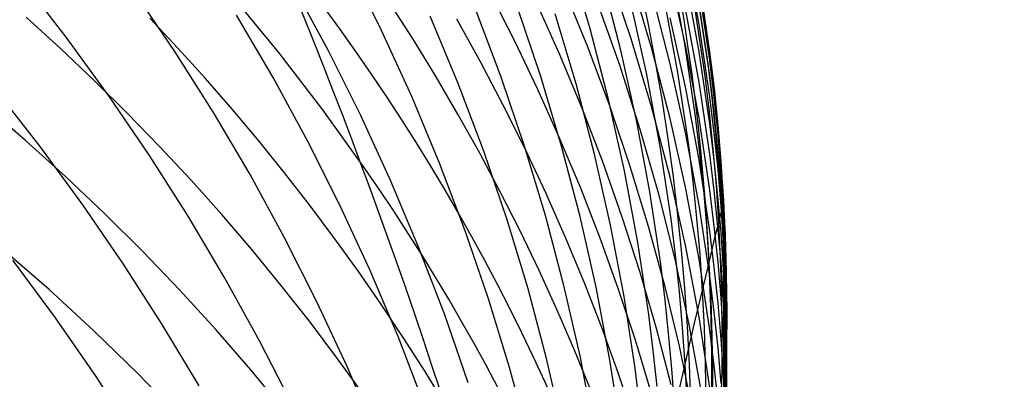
# Model space of a CAD drawing. Extents: x -383 to 1849, y -1185 to -529.
# Tile 400 of 656: x 260.63 to 267.14, y -927.49 to -925.11. Entities that reach past the tile are written whole.
import ezdxf

# ---------------------------------------------------------------- set-up
doc = ezdxf.new("R2010")
doc.units = 0
doc.layers.add('PREDEFINITO', color=7, linetype='CONTINUOUS')

msp = doc.modelspace()

# ---------------------------------------------------------------- linework, layer by layer
at = {"layer": 'PREDEFINITO'}
for p, q in [((265.1241741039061, -925.1382310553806, 583.211752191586), (265.0367104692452, -924.6613668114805, 583.2652742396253)), ((264.4027240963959, -925.1670566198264, 557.3644574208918), (264.2658284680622, -924.7027884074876, 557.293094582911)), ((263.0235160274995, -925.1778107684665, 547.6622001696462), (262.8104643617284, -924.747063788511, 547.5593300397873)), ((264.6749285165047, -925.2330218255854, 596.1187411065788), (264.5234415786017, -924.7814008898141, 596.233475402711)), ((265.0283943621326, -925.2651463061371, 566.7951726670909), (264.9403878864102, -924.7858658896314, 566.7657514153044)), ((260.9370236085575, -925.2218480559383, 539.6342442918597), (260.6431231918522, -924.8426922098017, 539.5226717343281)), ((264.6041872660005, -925.2982612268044, 559.2848977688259), (264.4833232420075, -924.828941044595, 559.2211072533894)), ((264.8109461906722, -925.2987717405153, 594.2231860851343), (264.6748949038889, -924.840874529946, 594.3302917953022)), ((265.0358777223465, -925.2845147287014, 588.6699000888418), (264.9316994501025, -924.8139280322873, 588.7502117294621)), ((265.1232922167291, -925.3178087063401, 584.9995068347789), (265.0354439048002, -924.8416787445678, 585.0613811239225)), ((265.1956229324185, -925.3182960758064, 577.8041854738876), (265.1248894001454, -924.8364561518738, 577.8246978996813)), ((265.196369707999, -925.3333972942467, 576.0138378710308), (265.1255777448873, -924.8510189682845, 576.0227312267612)), ((261.6560404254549, -925.3167080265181, 541.6940424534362), (261.3880658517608, -924.9200828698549, 541.5817237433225)), ((262.6709314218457, -925.3123774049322, 545.7119362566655), (262.4431223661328, -924.8897201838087, 545.6041806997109)), ((263.9037497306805, -925.2474477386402, 603.8234882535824), (263.7418038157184, -924.929226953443, 603.9303994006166)), ((264.3892423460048, -925.2918341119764, 599.913644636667), (264.2323558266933, -924.9048921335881, 600.0276755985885)), ((265.1826569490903, -925.3979218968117, 572.3728645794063), (265.1115000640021, -924.9153107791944, 572.3710254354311)), ((265.1924651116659, -925.3592756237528, 574.2177519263), (265.1212578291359, -924.8768203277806, 574.2244742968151)), ((265.1951119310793, -925.375613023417, 579.5619829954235), (265.1243098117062, -924.8946214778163, 579.5967655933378)), ((262.3425223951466, -925.3232707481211, 611.903298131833), (262.0379442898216, -924.9523011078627, 612.0595643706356)), ((263.2314739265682, -925.235782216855, 607.825537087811), (263.0742279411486, -924.9897459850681, 607.9186323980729)), ((264.1978726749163, -925.3276801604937, 601.8376472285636), (264.03880690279, -924.9728192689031, 601.9495473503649)), ((264.5987087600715, -925.4079425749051, 597.9670906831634), (264.4492928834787, -924.9874318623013, 598.0825396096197)), ((264.778093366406, -925.4681990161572, 561.1954210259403), (264.6730853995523, -924.9943383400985, 561.1396315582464)), ((264.9325864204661, -925.3978041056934, 592.3375804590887), (264.8126770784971, -924.934665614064, 592.4364202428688)), ((264.9833056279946, -925.4551683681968, 564.9423803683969), (264.8951515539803, -924.9765496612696, 564.9038977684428)), ((265.1632744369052, -925.4765784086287, 570.5199855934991), (265.0921151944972, -924.9941979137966, 570.5086504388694)), ((263.8143752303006, -925.4874238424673, 551.6507091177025), (263.6453564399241, -925.0364714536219, 551.5572504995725)), ((264.0762373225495, -925.4827634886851, 553.583146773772), (263.9230905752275, -925.0261092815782, 553.496384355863)), ((265.1232524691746, -925.5195793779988, 586.7957463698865), (265.0353692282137, -925.0446984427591, 586.8667763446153)), ((265.1937772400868, -925.4781084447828, 581.3340251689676), (265.1225736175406, -924.9978667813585, 581.3794054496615)), ((260.8993935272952, -925.2966704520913, 616.1584177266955), (260.6716979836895, -925.0892407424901, 616.2546008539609)), ((261.6759947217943, -925.2944453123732, 614.0197298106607), (261.4900231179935, -925.0958620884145, 614.1076527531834)), ((262.305301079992, -925.4888746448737, 543.7583235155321), (262.0639821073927, -925.0756105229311, 543.6464423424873)), ((263.5291230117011, -925.5272717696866, 549.7107408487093), (263.3448488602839, -925.0831288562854, 549.6111551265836)), ((263.6775618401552, -925.3849981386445, 605.7596382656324), (263.520384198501, -925.1014912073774, 605.8609607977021)), ((264.3096145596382, -925.5299805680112, 555.5122895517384), (264.1719146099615, -925.0673639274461, 555.4325029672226)), ((265.0355307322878, -925.5611951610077, 590.4582256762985), (264.931275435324, -925.0924904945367, 590.5484579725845)), ((263.2224017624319, -925.6143311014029, 547.7673655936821), (263.0235160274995, -925.1778107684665, 547.6622001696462)), ((264.5238964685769, -925.6350137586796, 557.4368830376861), (264.4027240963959, -925.1670566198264, 557.3644574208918)), ((265.1949983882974, -925.6174788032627, 583.157673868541), (265.1241741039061, -925.1382310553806, 583.211752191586)), ((261.218647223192, -925.6092030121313, 539.7496076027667), (260.9370236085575, -925.2218480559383, 539.6342442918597)), ((263.3835953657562, -925.4845231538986, 607.7312950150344), (263.2314739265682, -925.235782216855, 607.825537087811)), ((264.0575873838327, -925.5690034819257, 603.715281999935), (263.9037497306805, -925.2474477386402, 603.8234882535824)), ((264.8109717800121, -925.6886558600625, 596.0026937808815), (264.6749285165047, -925.2330218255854, 596.1187411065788)), ((261.1224079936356, -925.5084123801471, 616.0600584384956), (260.8993935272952, -925.2966704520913, 616.1584177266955)), ((261.9110998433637, -925.7207317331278, 541.8096906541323), (261.6560404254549, -925.3167080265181, 541.6940424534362)), ((261.8580612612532, -925.4961015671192, 613.9303208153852), (261.6759947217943, -925.2944453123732, 614.0197298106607)), ((262.8848905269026, -925.7412063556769, 545.8222735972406), (262.6709314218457, -925.3123774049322, 545.7119362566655)), ((264.5345213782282, -925.6825268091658, 599.7982771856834), (264.3892423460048, -925.2918341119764, 599.913644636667)), ((264.7090222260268, -925.7708305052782, 559.3495454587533), (264.6041872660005, -925.2982612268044, 559.2848977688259)), ((264.9312392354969, -925.7602593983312, 594.1149484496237), (264.8109461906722, -925.2987717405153, 594.2231860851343)), ((265.0997374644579, -925.7467979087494, 566.8248394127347), (265.0283943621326, -925.2651463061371, 566.7951726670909)), ((265.1236891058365, -925.7578410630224, 588.5888320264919), (265.0358777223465, -925.2845147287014, 588.6699000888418)), ((265.1944700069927, -925.796256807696, 584.9370429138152), (265.1232922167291, -925.3178087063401, 584.9995068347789)), ((265.2246581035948, -925.5599799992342, 577.7937876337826), (265.1956229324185, -925.3182960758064, 577.8041854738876)), ((262.6342029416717, -925.7029528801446, 611.7429943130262), (262.3425223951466, -925.3232707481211, 611.903298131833)), ((263.8281645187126, -925.6714671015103, 605.657110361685), (263.6775618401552, -925.3849981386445, 605.7596382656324)), ((264.347031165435, -925.6861034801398, 601.7244210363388), (264.1978726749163, -925.3276801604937, 601.8376472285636)), ((265.2217240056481, -925.6012475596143, 574.2142975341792), (265.1924651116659, -925.3592756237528, 574.2177519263)), ((265.2241799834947, -925.6168693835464, 579.5444277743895), (265.1951119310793, -925.375613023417, 579.5619829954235)), ((265.2254318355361, -925.5753359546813, 576.0092745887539), (265.196369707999, -925.3333972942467, 576.0138378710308)), ((264.734586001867, -925.8322338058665, 597.8503428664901), (264.5987087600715, -925.4079425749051, 597.9670906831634)), ((265.0364571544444, -925.8641540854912, 592.2377663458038), (264.9325864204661, -925.3978041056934, 592.3375804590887)), ((265.2118902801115, -925.6399720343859, 572.3737342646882), (265.1826569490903, -925.3979218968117, 572.3728645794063)), ((261.3406551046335, -925.7243483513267, 615.9595786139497), (261.1224079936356, -925.5084123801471, 616.0600584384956)), ((262.0361630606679, -925.7007484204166, 613.8394626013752), (261.8580612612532, -925.4961015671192, 613.9303208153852)), ((262.5330796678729, -925.9087220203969, 543.8730968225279), (262.305301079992, -925.4888746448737, 543.7583235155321)), ((263.5305191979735, -925.735864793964, 607.6359454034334), (263.3835953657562, -925.4845231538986, 607.7312950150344)), ((263.9682798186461, -925.9428822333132, 551.7458398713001), (263.8143752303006, -925.4874238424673, 551.6507091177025)), ((264.213977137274, -925.94354431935, 553.6713523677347), (264.0762373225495, -925.4827634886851, 553.583146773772)), ((264.8667472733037, -925.9448662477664, 561.2518801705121), (264.778093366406, -925.4681990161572, 561.1954210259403)), ((265.0547978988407, -925.93615044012, 564.9812326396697), (264.9833056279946, -925.4551683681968, 564.9423803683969)), ((265.1925067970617, -925.718515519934, 570.5256492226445), (265.1632744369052, -925.4765784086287, 570.5199855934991)), ((265.2230366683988, -925.7189830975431, 581.3111544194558), (265.1937772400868, -925.4781084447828, 581.3340251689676)), ((260.7634522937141, -925.9454984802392, 537.8078080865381), (260.4689841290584, -925.5685690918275, 537.6902184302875)), ((263.6985967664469, -925.9763337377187, 549.8122519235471), (263.5291230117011, -925.5272717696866, 549.7107408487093)), ((264.2031845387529, -925.8937042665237, 603.6058438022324), (264.0575873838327, -925.5690034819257, 603.715281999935)), ((264.4315809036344, -925.9962921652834, 555.5932934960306), (264.3096145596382, -925.5299805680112, 555.5122895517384)), ((265.1234253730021, -926.0326329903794, 590.367175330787), (265.0355307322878, -925.5611951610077, 590.4582256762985)), ((265.194462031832, -925.9967618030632, 586.7240815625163), (265.1232524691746, -925.5195793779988, 586.7957463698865)), ((265.2494222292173, -925.8020970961, 577.7832979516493), (265.2246581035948, -925.5599799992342, 577.7937876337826)), ((265.2502213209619, -925.8176976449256, 576.0046343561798), (265.2254318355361, -925.5753359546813, 576.0092745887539)), ((261.4876854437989, -926.0043186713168, 539.868630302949), (261.218647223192, -925.6092030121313, 539.7496076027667)), ((263.4068166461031, -926.056179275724, 547.8747246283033), (263.2224017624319, -925.6143311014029, 547.7673655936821)), ((264.629043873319, -926.1062053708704, 557.5103064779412), (264.5238964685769, -925.6350137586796, 557.4368830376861)), ((265.2240768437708, -925.857854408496, 583.1304409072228), (265.1949983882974, -925.6174788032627, 583.157673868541)), ((265.2368429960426, -925.8824417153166, 572.3745700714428), (265.2118902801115, -925.6399720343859, 572.3737342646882)), ((265.2467024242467, -925.8436389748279, 574.2107815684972), (265.2217240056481, -925.6012475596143, 574.2142975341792)), ((265.2489759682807, -925.8585568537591, 579.5267681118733), (265.2241799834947, -925.6168693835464, 579.5444277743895)), ((260.6673326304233, -925.9046193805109, 618.037049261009), (260.3962671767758, -925.6711368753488, 618.1507112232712)), ((262.2102404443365, -925.9083034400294, 613.7471920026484), (262.0361630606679, -925.7007484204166, 613.8394626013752)), ((262.9126594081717, -926.0908925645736, 611.578845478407), (262.6342029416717, -925.7029528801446, 611.7429943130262)), ((263.9720926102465, -925.9607552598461, 605.553427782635), (263.8281645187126, -925.6714671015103, 605.657110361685)), ((264.4861131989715, -926.0478448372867, 601.609944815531), (264.347031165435, -925.6861034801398, 601.7244210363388)), ((264.6679854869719, -926.0766687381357, 599.681660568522), (264.5345213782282, -925.6825268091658, 599.7982771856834)), ((264.9312674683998, -926.1478566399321, 595.885444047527), (264.8109717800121, -925.6886558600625, 596.0026937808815)), ((261.5540485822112, -925.9443601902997, 615.8570338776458), (261.3406551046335, -925.7243483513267, 615.9595786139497)), ((262.1529392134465, -926.1317173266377, 541.9285454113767), (261.9110998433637, -925.7207317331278, 541.8096906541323)), ((263.0846921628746, -926.1757627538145, 545.9350834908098), (262.8848905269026, -925.7412063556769, 545.8222735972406)), ((263.6721723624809, -925.9897031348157, 607.5395274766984), (263.5305191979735, -925.735864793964, 607.6359454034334)), ((264.7975266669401, -926.2461930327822, 559.4149927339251), (264.7090222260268, -925.7708305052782, 559.3495454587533)), ((265.0354697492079, -926.2248884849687, 594.0056809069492), (264.9312392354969, -925.7602593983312, 594.1149484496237)), ((265.1290655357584, -925.9883692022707, 566.8397564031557), (265.0997374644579, -925.7467979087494, 566.8248394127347)), ((265.1948301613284, -926.2334515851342, 588.5070818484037), (265.1236891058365, -925.7578410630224, 588.5888320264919)), ((265.2174569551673, -925.9608738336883, 570.5313082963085), (265.1925067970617, -925.718515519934, 570.5256492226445)), ((265.2480172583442, -925.9602843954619, 581.2881697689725), (265.2230366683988, -925.7189830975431, 581.3111544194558)), ((264.856673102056, -926.2599380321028, 597.7323948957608), (264.734586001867, -925.8322338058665, 597.8503428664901)), ((265.2237124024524, -926.0362074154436, 584.9056072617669), (265.1944700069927, -925.796256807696, 584.9370429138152)), ((265.2673623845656, -926.0863923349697, 574.2072044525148), (265.2467024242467, -925.8436389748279, 574.2107815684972)), ((265.2698778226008, -926.044590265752, 577.7727183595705), (265.2494222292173, -925.8020970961, 577.7832979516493)), ((265.2707006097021, -926.0604248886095, 575.9999177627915), (265.2502213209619, -925.8176976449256, 576.0046343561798)), ((260.9321613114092, -926.1440587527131, 617.9202396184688), (260.6673326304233, -925.9046193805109, 618.037049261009)), ((262.3802337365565, -926.1186841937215, 613.6535458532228), (262.2102404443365, -925.9083034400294, 613.7471920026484)), ((262.747013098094, -926.3347132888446, 543.990646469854), (262.5330796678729, -925.9087220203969, 543.8730968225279)), ((264.3404089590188, -926.2213601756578, 603.495236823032), (264.2031845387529, -925.8937042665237, 603.6058438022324)), ((265.1239877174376, -926.3332687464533, 592.137070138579), (265.0364571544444, -925.8641540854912, 592.2377663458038)), ((265.2488827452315, -926.0986553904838, 583.1030866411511), (265.2240768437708, -925.857854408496, 583.1304409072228)), ((265.2574771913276, -926.1252733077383, 572.3753715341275), (265.2368429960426, -925.8824417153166, 572.3745700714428)), ((265.2694623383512, -926.100618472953, 579.5090076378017), (265.2489759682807, -925.8585568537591, 579.5267681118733)), ((261.045675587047, -926.330542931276, 537.9293998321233), (260.7634522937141, -925.9454984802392, 537.8078080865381)), ((261.7625021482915, -926.1683297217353, 615.7524798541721), (261.5540485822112, -925.9443601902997, 615.8570338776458)), ((264.1067647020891, -926.4023953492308, 551.8425551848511), (263.9682798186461, -925.9428822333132, 551.7458398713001)), ((264.1092464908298, -926.2527197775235, 605.4486412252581), (263.9720926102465, -925.9607552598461, 605.553427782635)), ((264.3360065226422, -926.4080038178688, 553.7609222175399), (264.213977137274, -925.94354431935, 553.6713523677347)), ((264.9387426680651, -926.4238833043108, 561.3089592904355), (264.8667472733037, -925.9448662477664, 561.2518801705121)), ((265.0842011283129, -926.1773841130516, 565.0007865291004), (265.0547978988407, -925.93615044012, 564.9812326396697)), ((265.2380868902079, -926.2035958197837, 570.5369613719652), (265.2174569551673, -925.9608738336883, 570.5313082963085)), ((265.2686810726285, -926.2019554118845, 581.2650760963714), (265.2480172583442, -925.9602843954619, 581.2881697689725)), ((261.7438296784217, -926.4067566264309, 539.991181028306), (261.4876854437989, -926.0043186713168, 539.868630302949)), ((263.8084817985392, -926.2459341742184, 607.4420804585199), (263.6721723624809, -925.9897031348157, 607.5395274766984)), ((263.8529641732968, -926.4298650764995, 549.9155933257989), (263.6985967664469, -925.9763337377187, 549.8122519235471)), ((264.5375081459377, -926.4658478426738, 555.6754431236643), (264.4315809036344, -925.9962921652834, 555.5932934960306)), ((265.1946554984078, -926.5063516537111, 590.2753904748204), (265.1234253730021, -926.0326329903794, 590.367175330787)), ((265.1541141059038, -926.2303608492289, 566.854724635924), (265.1290655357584, -925.9883692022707, 566.8397564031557)), ((265.2237190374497, -926.2360735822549, 586.688031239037), (265.194462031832, -925.9967618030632, 586.7240815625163)), ((265.2486731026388, -926.2765662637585, 584.8740451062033), (265.2237124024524, -926.0362074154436, 584.9056072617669)), ((263.5764557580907, -926.5029097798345, 547.984175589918), (263.4068166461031, -926.056179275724, 547.8747246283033)), ((264.614949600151, -926.4126598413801, 601.4942946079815), (264.4861131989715, -926.0478448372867, 601.609944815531)), ((264.7894272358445, -926.4739584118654, 599.5638821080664), (264.6679854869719, -926.0766687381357, 599.681660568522)), ((265.2693785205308, -926.339824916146, 583.0756169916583), (265.2488827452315, -926.0986553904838, 583.1030866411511)), ((265.2836659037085, -926.329450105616, 574.2035666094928), (265.2673623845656, -926.0863923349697, 574.2072044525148)), ((265.2856015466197, -926.3429972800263, 579.4911499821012), (265.2694623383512, -926.100618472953, 579.5090076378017)), ((265.2859873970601, -926.2874024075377, 577.7620507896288), (265.2698778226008, -926.044590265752, 577.7727183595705)), ((265.2868321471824, -926.3034602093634, 575.9951253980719), (265.2707006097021, -926.0604248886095, 575.9999177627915)), ((261.190617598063, -926.3892700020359, 617.800373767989), (260.9321613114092, -926.1440587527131, 617.9202396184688)), ((261.9659295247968, -926.396138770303, 615.6459721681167), (261.7625021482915, -926.1683297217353, 615.7524798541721)), ((262.3812536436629, -926.5492281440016, 542.050483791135), (262.1529392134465, -926.1317173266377, 541.9285454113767)), ((262.546083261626, -926.3318082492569, 613.5585609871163), (262.3802337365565, -926.1186841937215, 613.6535458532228)), ((264.7178645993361, -926.5801770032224, 557.5846627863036), (264.629043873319, -926.1062053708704, 557.5103064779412)), ((265.0355116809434, -926.6101778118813, 595.7671025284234), (264.9312674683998, -926.1478566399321, 595.885444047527)), ((265.2737549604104, -926.3684091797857, 572.3761381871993), (265.2574771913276, -926.1252733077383, 572.3753715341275)), ((263.2700288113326, -926.6156023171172, 546.0502567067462), (263.0846921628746, -926.1757627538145, 545.9350834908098)), ((264.4691284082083, -926.5517812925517, 603.3835242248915), (264.3404089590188, -926.2213601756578, 603.495236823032)), ((265.1233334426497, -926.6922099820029, 593.8954854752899), (265.0354697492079, -926.2248884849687, 594.0056809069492)), ((265.1093252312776, -926.4190362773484, 565.0204197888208), (265.0842011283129, -926.1773841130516, 565.0007865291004)), ((265.1748452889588, -926.4727153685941, 566.8697407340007), (265.1541141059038, -926.2303608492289, 566.854724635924)), ((265.2240544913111, -926.4719710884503, 588.4659741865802), (265.1948301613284, -926.2334515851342, 588.5070818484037)), ((265.254358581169, -926.4466239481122, 570.5426070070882), (265.2380868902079, -926.2035958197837, 570.5369613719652)), ((265.284990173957, -926.4439392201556, 581.2418782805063), (265.2686810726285, -926.2019554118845, 581.2650760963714)), ((263.9393744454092, -926.504453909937, 607.343643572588), (263.8084817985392, -926.2459341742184, 607.4420804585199)), ((264.2395265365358, -926.5472178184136, 605.3428013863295), (264.1092464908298, -926.2527197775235, 605.4486412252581)), ((264.8693991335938, -926.7238929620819, 559.4811820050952), (264.7975266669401, -926.2461930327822, 559.4149927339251)), ((264.9647185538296, -926.6906877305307, 597.6133455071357), (264.856673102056, -926.2599380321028, 597.7323948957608)), ((265.2486934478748, -926.4757897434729, 586.6518463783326), (265.2237190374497, -926.2360735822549, 586.688031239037)), ((265.2693140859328, -926.5172762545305, 584.8423634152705), (265.2486731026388, -926.2765662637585, 584.8740451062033)), ((265.2859873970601, -926.2874024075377, 577.7620507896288), (265.2857443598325, -926.306689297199, 578.628990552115)), ((265.2868321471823, -926.3034602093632, 575.9951253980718), (265.2859873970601, -926.2874024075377, 577.7620507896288)), ((265.2977248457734, -926.5304756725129, 577.751297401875), (265.2859873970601, -926.2874024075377, 577.7620507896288)), ((261.3153438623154, -926.7232675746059, 538.0548556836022), (261.045675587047, -926.330542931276, 537.9293998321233)), ((262.7077293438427, -926.5475931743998, 613.4622742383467), (262.546083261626, -926.3318082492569, 613.5585609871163)), ((262.9467965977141, -926.7664090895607, 544.1108566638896), (262.747013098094, -926.3347132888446, 543.990646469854)), ((265.1948765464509, -926.8047012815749, 592.0355840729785), (265.1239877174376, -926.3332687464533, 592.137070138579)), ((265.2855265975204, -926.5813061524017, 583.0480378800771), (265.2693785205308, -926.339824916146, 583.0756169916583)), ((265.2737549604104, -926.3684091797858, 572.3761381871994), (265.2868321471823, -926.3034602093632, 575.9951253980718)), ((265.2955864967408, -926.5727541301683, 574.1998686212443), (265.2836659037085, -926.329450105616, 574.2035666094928)), ((265.2857443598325, -926.306689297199, 578.628990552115), (265.284990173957, -926.4439392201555, 581.2418782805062)), ((265.2973674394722, -926.585635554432, 579.4731990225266), (265.2856015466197, -926.3429972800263, 579.4911499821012)), ((265.2985897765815, -926.5467454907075, 575.9902580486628), (265.2868321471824, -926.3034602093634, 575.9951253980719)), ((261.4425658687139, -926.6400681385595, 617.6775431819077), (261.190617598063, -926.3892700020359, 617.800373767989)), ((261.9867713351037, -926.8160784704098, 540.1171284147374), (261.7438296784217, -926.4067566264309, 539.991181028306)), ((262.1642444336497, -926.6276691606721, 615.5375664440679), (261.9659295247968, -926.396138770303, 615.6459721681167)), ((263.9919192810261, -926.8874161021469, 550.0206700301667), (263.8529641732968, -926.4298650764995, 549.9155933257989)), ((264.229524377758, -926.8655119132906, 551.9407674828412), (264.1067647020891, -926.4023953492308, 551.8425551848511)), ((264.4420219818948, -926.8756940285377, 553.8517774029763), (264.3360065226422, -926.4080038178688, 553.7609222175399)), ((264.7333711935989, -926.7803041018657, 601.3775464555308), (264.614949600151, -926.4126598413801, 601.4942946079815)), ((264.9683982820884, -926.6641302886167, 561.337715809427), (264.9387426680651, -926.4238833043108, 561.3089592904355)), ((265.1301323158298, -926.661049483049, 565.0401280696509), (265.1093252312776, -926.4190362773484, 565.0204197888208)), ((265.254358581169, -926.4466239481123, 570.5426070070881), (265.2737549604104, -926.3684091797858, 572.3761381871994)), ((265.2856498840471, -926.6117910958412, 572.3768696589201), (265.2737549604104, -926.3684091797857, 572.3761381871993)), ((264.627090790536, -926.9381967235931, 555.7586667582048), (264.5375081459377, -926.4658478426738, 555.6754431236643)), ((264.898639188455, -926.8740943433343, 599.4450291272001), (264.7894272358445, -926.4739584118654, 599.5638821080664)), ((265.1912211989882, -926.7153752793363, 566.8848013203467), (265.1748452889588, -926.4727153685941, 566.8697407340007)), ((265.2489974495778, -926.7108908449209, 588.424723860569), (265.2240544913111, -926.4719710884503, 588.4659741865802)), ((265.2266753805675, -926.5510176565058, 568.7113446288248), (265.254358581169, -926.4466239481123, 570.5426070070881)), ((265.2693472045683, -926.715853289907, 586.6155350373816), (265.2486934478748, -926.4757897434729, 586.6518463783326)), ((265.2662455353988, -926.6899000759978, 570.5482437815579), (265.254358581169, -926.4466239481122, 570.5426070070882)), ((265.284990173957, -926.4439392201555, 581.2418782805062), (265.2855265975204, -926.5813061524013, 583.0480378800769)), ((265.2969181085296, -926.6861781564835, 581.2185814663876), (265.284990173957, -926.4439392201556, 581.2418782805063)), ((262.5957382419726, -926.9728275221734, 542.1753828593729), (262.3812536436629, -926.5492281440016, 542.050483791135)), ((262.8651123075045, -926.765956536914, 613.3647224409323), (262.7077293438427, -926.5475931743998, 613.4622742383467)), ((263.7310141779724, -926.9540771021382, 548.0956167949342), (263.5764557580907, -926.5029097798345, 547.984175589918)), ((264.0647772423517, -926.7651583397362, 607.2442560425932), (263.9393744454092, -926.504453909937, 607.343643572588)), ((264.3628331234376, -926.8441065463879, 605.2359589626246), (264.2395265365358, -926.5472178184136, 605.3428013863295)), ((264.5892106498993, -926.8847777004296, 603.2707691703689), (264.4691284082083, -926.5517812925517, 603.3835242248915)), ((265.1912211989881, -926.7153752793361, 566.8848013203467), (265.2266753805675, -926.5510176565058, 568.7113446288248)), ((265.2239264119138, -926.743924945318, 590.2292487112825), (265.1946554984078, -926.5063516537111, 590.2753904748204)), ((265.2855973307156, -926.7582802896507, 584.8105691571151), (265.2693140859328, -926.5172762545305, 584.8423634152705)), ((265.3051095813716, -926.7737492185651, 577.7404612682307), (265.2977248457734, -926.5304756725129, 577.751297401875)), ((265.3059929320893, -926.7902200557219, 575.9853172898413), (265.2985897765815, -926.5467454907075, 575.9902580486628)), ((263.4405929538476, -927.0602807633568, 546.1676840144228), (263.2700288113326, -926.6156023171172, 546.0502567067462)), ((264.790056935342, -927.056474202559, 557.6598870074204), (264.7178645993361, -926.5801770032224, 557.5846627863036)), ((265.1234005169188, -927.0751730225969, 595.6477798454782), (265.0355116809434, -926.6101778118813, 595.7671025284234)), ((265.2855265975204, -926.5813061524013, 583.0480378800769), (265.2856422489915, -926.9562072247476, 586.5791052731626)), ((265.2973008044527, -926.8230415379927, 583.0203555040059), (265.2855265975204, -926.5813061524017, 583.0480378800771)), ((265.2931814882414, -926.855358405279, 572.377565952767), (265.2856498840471, -926.6117910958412, 572.3768696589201)), ((265.3031436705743, -926.8162437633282, 574.1961117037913), (265.2955864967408, -926.5727541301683, 574.1998686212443)), ((265.3047794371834, -926.8284725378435, 579.4551596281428), (265.2973674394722, -926.585635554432, 579.4731990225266)), ((260.8232473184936, -926.8927207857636, 619.7323500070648), (260.5177289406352, -926.6261238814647, 619.8688277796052)), ((261.6878705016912, -926.8962681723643, 617.5518393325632), (261.4425658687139, -926.6400681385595, 617.6775431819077)), ((262.3573605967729, -926.8628027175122, 615.4273183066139), (262.1642444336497, -926.6276691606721, 615.5375664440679)), ((265.0584708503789, -927.1241153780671, 597.4932934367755), (264.9647185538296, -926.6906877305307, 597.6133455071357)), ((264.9937750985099, -926.9047934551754, 561.366608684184), (264.9683982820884, -926.6641302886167, 561.337715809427)), ((265.1465844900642, -926.9033662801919, 565.0599070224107), (265.1301323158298, -926.661049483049, 565.0401280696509)), ((265.273767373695, -926.9333636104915, 570.5538703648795), (265.2662455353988, -926.6899000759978, 570.5482437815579)), ((265.3044843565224, -926.9286116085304, 581.1951918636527), (265.2969181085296, -926.6861781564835, 581.2185814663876)), ((260.8653750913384, -927.0787966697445, 536.1204115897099), (260.5826146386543, -926.6966880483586, 535.9928736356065)), ((261.5721469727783, -927.1232375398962, 538.1840376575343), (261.3153438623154, -926.7232675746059, 538.0548556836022)), ((264.89900417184, -926.9634770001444, 559.5145368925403), (264.8693991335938, -926.7238929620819, 559.4811820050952)), ((265.0929871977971, -927.1151674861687, 563.2379816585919), (265.1912211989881, -926.7153752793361, 566.8848013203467)), ((265.1945260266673, -927.1617748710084, 593.7844641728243), (265.1233334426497, -926.6922099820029, 593.8954854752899)), ((265.2032154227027, -926.9582824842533, 566.8999029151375), (265.1912211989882, -926.7153752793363, 566.8848013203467)), ((265.2489172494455, -926.9818988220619, 590.1829546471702), (265.2239264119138, -926.743924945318, 590.2292487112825)), ((265.2696211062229, -926.950153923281, 588.3833401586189), (265.2489974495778, -926.7108908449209, 588.424723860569)), ((265.2856422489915, -926.9562072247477, 586.5791052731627), (265.2693472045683, -926.715853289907, 586.6155350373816)), ((262.2162018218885, -927.2318457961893, 540.2463410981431), (261.9867713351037, -926.8160784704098, 540.1171284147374)), ((263.0181724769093, -926.9868159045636, 613.2659424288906), (262.8651123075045, -926.765956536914, 613.3647224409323)), ((263.1321253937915, -927.2033700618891, 544.233611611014), (262.9467965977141, -926.7664090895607, 544.1108566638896)), ((264.1846171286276, -927.0279434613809, 607.143957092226), (264.0647772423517, -926.7651583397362, 607.2442560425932)), ((264.8412088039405, -927.1505332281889, 601.2597764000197), (264.7333711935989, -926.7803041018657, 601.3775464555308)), ((265.2239860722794, -927.0411471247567, 591.9845736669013), (265.1948765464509, -926.8047012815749, 592.0355840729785)), ((265.297496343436, -926.999520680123, 584.7786695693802), (265.2855973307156, -926.7582802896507, 584.8105691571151)), ((265.3063684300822, -927.0598577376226, 574.1922972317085), (265.3031436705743, -926.8162437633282, 574.1961117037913)), ((265.3081723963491, -927.0171614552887, 577.7295456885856), (265.3051095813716, -926.7737492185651, 577.7404612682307)), ((265.3090724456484, -927.0338225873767, 575.9803048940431), (265.3059929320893, -926.7902200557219, 575.9853172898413)), ((262.5451917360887, -927.1014212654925, 615.3152833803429), (262.3573605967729, -926.8628027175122, 615.4273183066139)), ((264.3362533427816, -927.3317806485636, 552.0403891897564), (264.229524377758, -926.8655119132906, 551.9407674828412)), ((264.4790666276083, -927.1432431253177, 605.1281646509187), (264.3628331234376, -926.8441065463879, 605.2359589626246)), ((264.5317200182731, -927.3461669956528, 553.9438390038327), (264.4420219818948, -926.8756940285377, 553.8517774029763)), ((264.7005234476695, -927.2201594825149, 603.1570348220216), (264.5892106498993, -926.8847777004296, 603.2707691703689)), ((264.9954139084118, -927.2767750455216, 599.3251889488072), (264.898639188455, -926.8740943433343, 599.4450291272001)), ((265.2963807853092, -927.099049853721, 572.3782271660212), (265.2931814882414, -926.855358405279, 572.377565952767)), ((265.3047205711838, -927.0649705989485, 582.9925771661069), (265.2973008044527, -926.8230415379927, 583.0203555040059)), ((265.3078683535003, -927.0714467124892, 579.4370369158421), (265.3047794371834, -926.8284725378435, 579.4551596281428)), ((261.1205392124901, -927.1668370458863, 619.5917018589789), (260.8232473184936, -926.8927207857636, 619.7323500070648)), ((261.9263958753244, -927.1576851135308, 617.4233536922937), (261.6878705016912, -926.8962681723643, 617.5518393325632)), ((264.1151561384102, -927.3485371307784, 550.1273870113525), (263.9919192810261, -926.8874161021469, 550.0206700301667)), ((264.7000233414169, -927.4128879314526, 555.8428927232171), (264.627090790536, -926.9381967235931, 555.7586667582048)), ((265.0148350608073, -927.1458157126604, 561.3956317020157), (264.9937750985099, -926.9047934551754, 561.366608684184)), ((265.1586553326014, -927.1459286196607, 565.0797521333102), (265.1465844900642, -926.9033662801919, 565.0599070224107)), ((265.2858875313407, -927.1897033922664, 588.3418323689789), (265.2696211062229, -926.950153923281, 588.3833401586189)), ((265.2769552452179, -927.1769533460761, 570.5594854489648), (265.273767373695, -926.9333636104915, 570.5538703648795)), ((265.3077198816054, -927.1711782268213, 581.1717159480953), (265.3044843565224, -926.9286116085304, 581.1951918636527)), ((262.7960881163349, -927.4020787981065, 542.3031196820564), (262.5957382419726, -926.9728275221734, 542.1753828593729)), ((263.1668501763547, -927.2100888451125, 613.1659710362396), (263.0181724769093, -926.9868159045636, 613.2659424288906)), ((263.8701869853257, -927.4092357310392, 548.2089465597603), (263.7310141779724, -926.9540771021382, 548.0956167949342)), ((264.9243381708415, -927.2034744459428, 559.5480556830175), (264.89900417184, -926.9634770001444, 559.5145368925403)), ((265.2108474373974, -927.2013764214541, 566.915041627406), (265.2032154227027, -926.9582824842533, 566.8999029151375)), ((265.2695900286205, -927.2202167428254, 590.1365187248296), (265.2489172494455, -926.9818988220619, 590.1829546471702)), ((265.2856422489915, -926.9562072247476, 586.5791052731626), (265.2858875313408, -927.1897033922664, 588.3418323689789)), ((265.2975520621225, -927.1967939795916, 586.5425654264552), (265.2856422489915, -926.9562072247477, 586.5791052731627)), ((265.3050307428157, -927.2409373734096, 584.7466729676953), (265.297496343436, -926.999520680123, 584.7786695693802)), ((261.1356012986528, -927.4685168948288, 536.2520259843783), (260.8653750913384, -927.0787966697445, 536.1204115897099)), ((263.5960770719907, -927.5093538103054, 546.2872561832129), (263.4405929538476, -927.0602807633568, 546.1676840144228)), ((264.2988210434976, -927.2927052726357, 607.0427859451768), (264.1846171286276, -927.0279434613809, 607.143957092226)), ((264.8198231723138, -927.2953528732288, 557.6978042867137), (264.790056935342, -927.056474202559, 557.6598870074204)), ((265.1946300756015, -927.5423959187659, 595.5275866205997), (265.1234005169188, -927.0751730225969, 595.6477798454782)), ((265.2488220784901, -927.2780048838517, 591.933400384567), (265.2239860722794, -927.0411471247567, 591.9845736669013)), ((265.3078167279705, -927.3070321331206, 582.9647104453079), (265.3047205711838, -927.0649705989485, 582.9925771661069)), ((265.3052917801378, -927.3035347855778, 574.1884265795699), (265.3063684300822, -927.0598577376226, 574.1922972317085)), ((265.30666500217, -927.3144965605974, 579.4188360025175), (265.3078683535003, -927.0714467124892, 579.4370369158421)), ((265.3069440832, -927.2606507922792, 577.7185539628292), (265.3081723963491, -927.0171614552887, 577.7295456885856)), ((265.3078591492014, -927.2774917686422, 575.9752226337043), (265.3090724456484, -927.0338225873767, 575.9803048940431)), ((261.8157747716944, -927.5300179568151, 538.3168077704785), (261.5721469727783, -927.1232375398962, 538.1840376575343)), ((262.7276515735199, -927.3434066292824, 615.201517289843), (262.5451917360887, -927.1014212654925, 615.3152833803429)), ((264.5881274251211, -927.4444847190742, 605.0194691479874), (264.4790666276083, -927.1432431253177, 605.1281646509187)), ((265.0315401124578, -927.3871399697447, 561.4247786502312), (265.0148350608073, -927.1458157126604, 561.3956317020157)), ((265.0315401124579, -927.3871399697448, 561.4247786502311), (265.0929871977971, -927.1151674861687, 563.2379816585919)), ((265.1376784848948, -927.5598534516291, 597.3723374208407), (265.0584708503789, -927.1241153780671, 597.4932934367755)), ((265.1663643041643, -927.3886760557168, 565.0996582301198), (265.1586553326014, -927.1459286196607, 565.0797521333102)), ((265.2952787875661, -927.3428041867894, 572.3788533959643), (265.2963807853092, -927.099049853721, 572.3782271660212)), ((261.4094042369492, -927.4482034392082, 619.4470231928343), (261.1205392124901, -927.1668370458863, 619.5917018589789)), ((262.1580063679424, -927.424133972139, 617.2921777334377), (261.9263958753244, -927.1576851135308, 617.4233536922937)), ((263.3026947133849, -927.6451568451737, 544.3587955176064), (263.1321253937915, -927.2033700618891, 544.233611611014)), ((263.3110857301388, -927.4356929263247, 613.0648450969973), (263.1668501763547, -927.2100888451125, 613.1659710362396)), ((264.9382932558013, -927.5231028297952, 601.1410604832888), (264.8412088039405, -927.1505332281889, 601.2597764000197)), ((264.9453634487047, -927.4438283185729, 559.5817311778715), (264.9243381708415, -927.2034744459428, 559.5480556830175)), ((265.223775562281, -927.3972582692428, 593.72867570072), (265.1945260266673, -927.1617748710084, 593.7844641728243)), ((265.2141481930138, -927.4445959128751, 566.9302134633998), (265.2108474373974, -927.2013764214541, 566.915041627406)), ((265.2758402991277, -927.4206080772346, 570.5650877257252), (265.2769552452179, -927.1769533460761, 570.5594854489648)), ((265.2858875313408, -927.1897033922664, 588.3418323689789), (265.2859067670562, -927.4588221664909, 590.089951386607)), ((265.2977703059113, -927.429481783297, 588.3002100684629), (265.2858875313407, -927.1897033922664, 588.3418323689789)), ((265.3050962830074, -927.4375536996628, 586.5059249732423), (265.2975520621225, -927.1967939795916, 586.5425654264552)), ((265.306655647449, -927.4138166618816, 581.1481601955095), (265.3077198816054, -927.1711782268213, 581.1717159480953)), ((262.4318125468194, -927.6536201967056, 540.3786877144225), (262.2162018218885, -927.2318457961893, 540.2463410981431)), ((264.8029345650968, -927.5577367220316, 603.0423843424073), (264.7005234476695, -927.2201594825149, 603.1570348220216)), ((265.0795439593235, -927.681699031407, 599.2044488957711), (264.9954139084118, -927.2767750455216, 599.3251889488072)), ((265.2859067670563, -927.4588221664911, 590.089951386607), (265.2695900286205, -927.2202167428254, 590.1365187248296)), ((265.2917372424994, -927.7476144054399, 577.6963552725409), (265.3069440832, -927.2606507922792, 577.7185539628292)), ((265.3082316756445, -927.4824697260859, 584.714587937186), (265.3050307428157, -927.2409373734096, 584.7466729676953)), ((264.4073159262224, -927.5593397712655, 606.9407818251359), (264.2988210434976, -927.2927052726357, 607.0427859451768)), ((264.426646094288, -927.8007502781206, 552.1413327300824), (264.3362533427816, -927.3317806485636, 552.0403891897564)), ((264.8453191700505, -927.5346425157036, 557.7359141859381), (264.8198231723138, -927.2953528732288, 557.6978042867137)), ((265.2693468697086, -927.5152187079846, 591.882075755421), (265.2488220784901, -927.2780048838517, 591.933400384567)), ((265.290358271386, -927.7908330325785, 574.1805222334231), (265.3052917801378, -927.3035347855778, 574.1884265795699)), ((265.2915047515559, -927.8005772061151, 579.3822200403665), (265.30666500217, -927.3144965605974, 579.4188360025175)), ((265.2926774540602, -927.7647848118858, 575.9648556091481), (265.3078591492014, -927.2774917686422, 575.9752226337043)), ((265.3066201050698, -927.5491649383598, 582.9367629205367), (265.3078167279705, -927.3070321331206, 582.9647104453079)), ((262.9046538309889, -927.5886406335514, 615.0860756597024), (262.7276515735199, -927.3434066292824, 615.201517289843)), ((262.9819983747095, -927.8365453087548, 542.4335713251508), (262.7960881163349, -927.4020787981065, 542.3031196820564)), ((264.2223687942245, -927.8127784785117, 550.2356492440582), (264.1151561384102, -927.3485371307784, 550.1273870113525)), ((264.604797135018, -927.81897476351, 554.037028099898), (264.5317200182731, -927.3461669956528, 553.9438390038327)), ((264.8833495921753, -928.0142274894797, 557.8126793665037), (265.0315401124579, -927.3871399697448, 561.4247786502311)), ((265.0438636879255, -927.6287085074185, 561.4540430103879), (265.0315401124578, -927.3871399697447, 561.4247786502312)), ((265.1697423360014, -927.631547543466, 565.119619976), (265.1663643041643, -927.3886760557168, 565.0996582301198)), ((265.2487432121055, -927.6331341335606, 593.6727190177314), (265.223775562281, -927.3972582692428, 593.72867570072)), ((265.2802949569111, -927.8302564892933, 572.3800012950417), (265.2952787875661, -927.3428041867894, 572.3788533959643)), ((261.3929825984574, -927.8654193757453, 536.3875730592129), (261.1356012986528, -927.4685168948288, 536.2520259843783)), ((261.6896420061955, -927.736550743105, 619.2984538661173), (261.4094042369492, -927.4482034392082, 619.4470231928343)), ((262.3825663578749, -927.6954297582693, 617.1584029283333), (262.1580063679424, -927.424133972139, 617.2921777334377)), ((263.4508194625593, -927.6635457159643, 612.9626014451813), (263.3110857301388, -927.4356929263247, 613.0648450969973)), ((263.9936692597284, -927.867940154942, 548.3240632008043), (263.8701869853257, -927.4092357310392, 548.2089465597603)), ((264.689915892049, -927.7476884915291, 604.9099231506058), (264.5881274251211, -927.4444847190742, 605.0194691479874)), ((264.7301503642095, -927.6509710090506, 555.8853591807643), (264.7000233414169, -927.4128879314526, 555.8428927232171)), ((264.9620423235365, -927.6844816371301, 559.6155561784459), (264.9453634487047, -927.4438283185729, 559.5817311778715)), ((265.2131486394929, -927.6878797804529, 566.945414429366), (265.2141481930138, -927.4445959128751, 566.9302134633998)), ((265.2608265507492, -927.9078677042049, 570.5762486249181), (265.2758402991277, -927.4206080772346, 570.5650877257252)), ((265.2859067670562, -927.4588221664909, 590.089951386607), (265.2855227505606, -927.7527327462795, 591.830611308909)), ((265.2978409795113, -927.6976579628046, 590.0432633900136), (265.2859067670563, -927.4588221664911, 590.089951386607)), ((265.2917517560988, -927.8990635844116, 581.1008350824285), (265.306655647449, -927.4138166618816, 581.1481601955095)), ((265.3052890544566, -927.6694294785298, 588.2584839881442), (265.2977703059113, -927.429481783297, 588.3002100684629)), ((265.3083060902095, -927.678425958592, 586.4691936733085), (265.3050962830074, -927.4375536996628, 586.5059249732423)), ((265.3071302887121, -927.7240570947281, 584.6824230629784), (265.3082316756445, -927.4824697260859, 584.714587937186))]:
    msp.add_line(p, q, dxfattribs=at)
at = {"layer": 'PREDEFINITO', "extrusion": (0.001264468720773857, 0.0427082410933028, 0.9990867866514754)}
msp.add_arc((-277.5466096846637, 943.1065885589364, 528.9561038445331), 14.99743669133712, 125.195305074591, 297.2997336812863, dxfattribs=at)
at = {"layer": 'PREDEFINITO', "extrusion": (0.01527697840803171, 0.1016941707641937, 0.9946984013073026)}
msp.add_arc((-385.1663769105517, 933.8456781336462, 470.0197536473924), 14.99696096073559, 132.0550495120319, 314.6365593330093, dxfattribs=at)
at = {"layer": 'PREDEFINITO', "extrusion": (-0.8250090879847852, 0.1847436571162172, 0.5340690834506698)}
msp.add_arc((881.7042156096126, 733.0165366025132, -61.35696193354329), 45.8764491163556, 135.7329066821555, 154.1904754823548, dxfattribs=at)
at = {"layer": 'PREDEFINITO', "extrusion": (-0.01682269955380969, -0.3816109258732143, 0.9241699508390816)}
msp.add_arc((291.1522283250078, -619.3402639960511, 912.2813851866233), 14.96201527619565, 305.7136932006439, 39.0797147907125, dxfattribs=at)
at = {"layer": 'PREDEFINITO', "extrusion": (-0.01677253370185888, -0.399813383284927, 0.9164430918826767)}
msp.add_arc((289.2049329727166, -601.6791860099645, 926.3310296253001), 14.97210137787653, 309.2187627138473, 34.8096132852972, dxfattribs=at)

doc.saveas('drawing.dxf')
